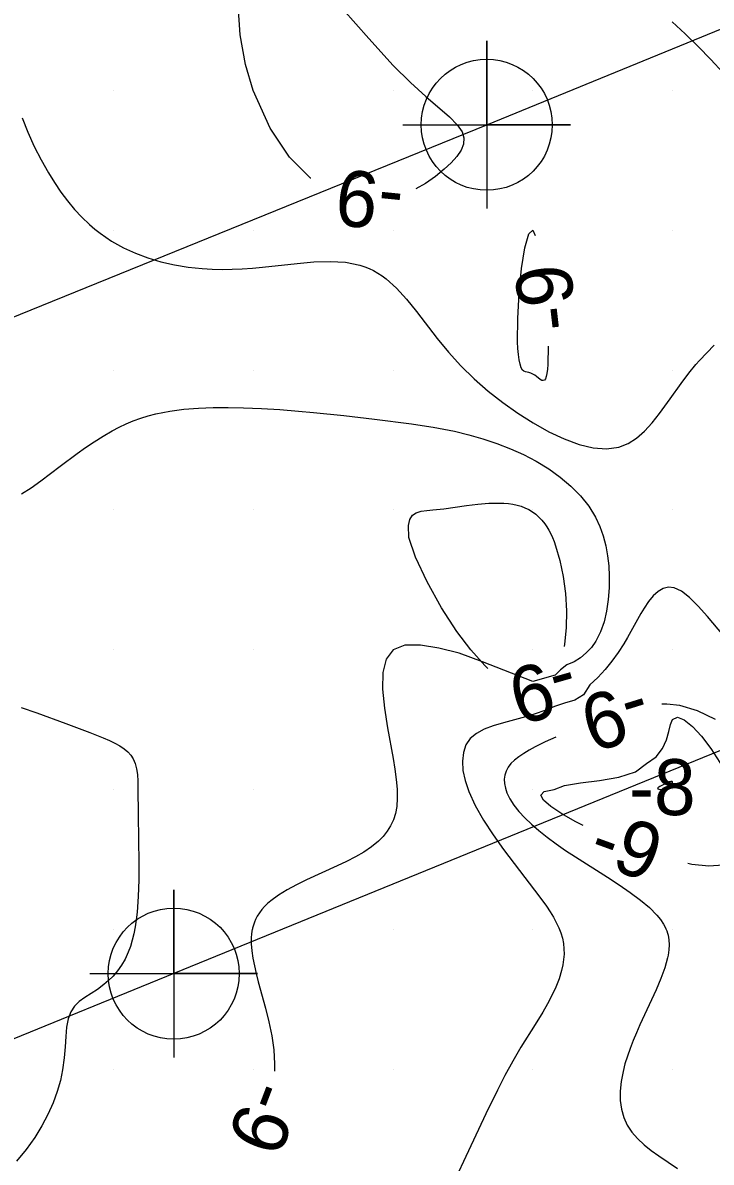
# Model space of a CAD drawing. Extents: x 2602990 to 2605851, y 618069 to 619180.
# Drawn here: x 2604406.76 to 2604431.38, y 618811.67 to 618852.42 of the extents above; entities that cross this region are included whole.
import ezdxf

# ---------------------------------------------------------------- set-up
doc = ezdxf.new("R2010")
doc.units = 0
for name, color, linetype in [('Default', 7, 'Continuous'), ('DTM Contours Minor', 7, 'Continuous'), ('DTM Contours Minor Text', 7, 'Continuous'), ('Exist DTM Scan Elevation Point', 7, 'Continuous'), ('Exist Structure Major Deck Tunnel Box Culvert', 7, 'Continuous'), ('Exist Structure Major Deck Tunnel Box Culvert Cogo Point CELL', 7, 'Continuous')]:
    doc.layers.add(name, color=color, linetype=linetype)

# ---------------------------------------------------------------- blocks, each defined once
blk = doc.blocks.new('POINT_DISPLAY')
at = {"layer": 'Default'}
blk.add_line((0, 0), (0, 0), dxfattribs=at)
blk = doc.blocks.new('EXIST STRUCTURE MAJOR DECK TUNNEL BOX CULVERT COGO POINT')
at = {"layer": 'Exist Structure Major Deck Tunnel Box Culvert Cogo Point CELL'}
blk.add_lwpolyline([(-0.06, 0), (0.06, 0), (0, 0), (0, 0.06), (0, -0.06)], dxfattribs=at)
blk.add_circle((0, 0), 0.04688, dxfattribs=at)

msp = doc.modelspace()

# ---------------------------------------------------------------- linework, layer by layer
at = {"layer": 'DTM Contours Minor'}
for points in [[(2604417.058, 618846.858), (2604417.043, 618846.867), (2604416.294, 618847.612), (2604415.603, 618848.647), (2604415, 618850), (2604414.72, 618850.925), (2604414.537, 618851.984), (2604414.463, 618853.049), (2604414.509, 618853.992), (2604414.684, 618854.685), (2604415, 618855)], [(2604415, 618855), (2604415.632, 618855.09), (2604416.41, 618854.673), (2604417.285, 618853.898), (2604418.208, 618852.911), (2604419.129, 618851.862), (2604420, 618850.897), (2604420.619, 618850.28), (2604421.168, 618849.783), (2604422.017, 618849.053), (2604422.299, 618848.772), (2604422.475, 618848.516), (2604422.536, 618848.3), (2604422.52, 618848.084), (2604422.434, 618847.865), (2604422.286, 618847.643), (2604422.083, 618847.416), (2604421.833, 618847.182), (2604421.518, 618846.927), (2604421.161, 618846.678), (2604420.81, 618846.479)], [(2604429.98, 618852.458), (2604430.449, 618852.023), (2604430.909, 618851.57), (2604431.362, 618851.104), (2604431.807, 618850.629)], [(2604406.74, 618849.023), (2604406.943, 618848.503), (2604407.167, 618848.001), (2604407.41, 618847.519), (2604407.671, 618847.058), (2604407.891, 618846.704), (2604408.12, 618846.368), (2604408.36, 618846.048), (2604408.61, 618845.748), (2604408.872, 618845.466), (2604409.146, 618845.205), (2604409.333, 618845.045), (2604409.526, 618844.893), (2604409.725, 618844.75), (2604409.93, 618844.616), (2604410.142, 618844.491), (2604410.36, 618844.374), (2604410.786, 618844.177), (2604411.234, 618844.009), (2604411.7, 618843.871), (2604412.182, 618843.761), (2604412.676, 618843.68), (2604413.179, 618843.628), (2604413.532, 618843.609), (2604413.888, 618843.602), (2604414.246, 618843.607), (2604414.606, 618843.622), (2604414.968, 618843.646), (2604415.332, 618843.678), (2604416.569, 618843.814), (2604417.172, 618843.867), (2604417.754, 618843.886), (2604418.305, 618843.854), (2604418.818, 618843.753), (2604418.986, 618843.698), (2604419.149, 618843.633), (2604419.307, 618843.558), (2604419.461, 618843.471), (2604419.61, 618843.375), (2604419.755, 618843.267), (2604420.128, 618842.931), (2604420.486, 618842.535), (2604420.839, 618842.093), (2604421.575, 618841.131), (2604421.979, 618840.642), (2604422.425, 618840.157), (2604422.904, 618839.692), (2604423.408, 618839.25), (2604423.931, 618838.836), (2604424.467, 618838.454), (2604425.008, 618838.109), (2604425.568, 618837.796), (2604426.119, 618837.537), (2604426.653, 618837.343), (2604427.162, 618837.224), (2604427.639, 618837.189), (2604428.074, 618837.248), (2604428.406, 618837.376), (2604428.71, 618837.569), (2604428.994, 618837.817), (2604429.264, 618838.111), (2604429.526, 618838.443), (2604429.912, 618838.977), (2604430.302, 618839.519), (2604430.586, 618839.891), (2604430.834, 618840.194), (2604430.965, 618840.346), (2604431.486, 618840.894)], [(2604425, 618839.851), (2604424.93, 618839.893), (2604424.862, 618839.914), (2604424.736, 618839.934), (2604424.68, 618839.956), (2604424.63, 618840), (2604424.582, 618840.085), (2604424.543, 618840.208), (2604424.511, 618840.365), (2604424.486, 618840.553), (2604424.469, 618840.767), (2604424.457, 618841.005), (2604424.46, 618841.84), (2604424.511, 618842.753), (2604424.599, 618843.635), (2604424.717, 618844.376), (2604424.853, 618844.868), (2604425, 618845), (2604425.087, 618844.817)], [(2604425.55, 618840.86), (2604425.541, 618840.201), (2604425.527, 618840.027), (2604425.507, 618839.881), (2604425.482, 618839.765), (2604425.451, 618839.683), (2604425.414, 618839.637), (2604425.37, 618839.63), (2604425.319, 618839.629), (2604425.261, 618839.662), (2604425.134, 618839.773), (2604425.067, 618839.823), (2604425, 618839.851)], [(2604406.714, 618835.573), (2604407.055, 618835.794), (2604407.4, 618836.037), (2604408.099, 618836.561), (2604408.7, 618837.011), (2604409.006, 618837.23), (2604409.315, 618837.44), (2604409.63, 618837.639), (2604409.951, 618837.824), (2604410.2, 618837.954), (2604410.453, 618838.073), (2604410.711, 618838.181), (2604410.975, 618838.278), (2604411.244, 618838.363), (2604411.52, 618838.437), (2604412.011, 618838.536), (2604412.519, 618838.603), (2604413.04, 618838.643), (2604413.571, 618838.661), (2604414.108, 618838.662), (2604414.649, 618838.649), (2604415.301, 618838.623), (2604415.956, 618838.585), (2604416.616, 618838.535), (2604417.154, 618838.488), (2604418.24, 618838.376), (2604419.332, 618838.248), (2604420.656, 618838.08), (2604421.044, 618838.024), (2604421.432, 618837.962), (2604421.818, 618837.892), (2604422.204, 618837.812), (2604422.713, 618837.689), (2604423.218, 618837.544), (2604423.715, 618837.378), (2604424.2, 618837.189), (2604424.67, 618836.977), (2604425.122, 618836.741), (2604425.567, 618836.469), (2604425.983, 618836.171), (2604426.365, 618835.848), (2604426.705, 618835.501), (2604427, 618835.13), (2604427.244, 618834.736), (2604427.397, 618834.408), (2604427.518, 618834.068), (2604427.609, 618833.719), (2604427.673, 618833.362), (2604427.713, 618832.999), (2604427.732, 618832.633), (2604427.729, 618832.209), (2604427.7, 618831.791), (2604427.64, 618831.384), (2604427.547, 618830.997), (2604427.418, 618830.636), (2604427.25, 618830.307), (2604427.094, 618830.083), (2604426.914, 618829.884), (2604426.708, 618829.712), (2604426.476, 618829.568), (2604426.218, 618829.454), (2604425.994, 618829.282), (2604425.803, 618829.088), (2604425.001, 618828.859), (2604423.205, 618829.565), (2604422.369, 618829.871), (2604421.642, 618830.052), (2604420.98, 618830.163), (2604420.42, 618830.161), (2604420, 618830), (2604419.751, 618829.666), (2604419.636, 618829.181), (2604419.627, 618828.584), (2604419.693, 618827.915), (2604419.805, 618827.212), (2604420.005, 618826.112), (2604420.068, 618825.728), (2604420.116, 618825.362), (2604420.146, 618825.018), (2604420.153, 618824.695), (2604420.132, 618824.396), (2604420.085, 618824.146), (2604420.012, 618823.915), (2604419.915, 618823.702), (2604419.793, 618823.506), (2604419.648, 618823.323), (2604419.481, 618823.154), (2604419.233, 618822.951), (2604418.955, 618822.764), (2604418.653, 618822.59), (2604418.331, 618822.426), (2604417.997, 618822.268), (2604416.907, 618821.772), (2604416.549, 618821.596), (2604416.212, 618821.414), (2604415.903, 618821.224), (2604415.629, 618821.023), (2604415.511, 618820.92), (2604415.403, 618820.814), (2604415.306, 618820.705), (2604415.22, 618820.592), (2604415.145, 618820.474), (2604415.082, 618820.352), (2604415.04, 618820.253), (2604415.005, 618820.152), (2604414.977, 618820.047), (2604414.955, 618819.939), (2604414.94, 618819.828), (2604414.931, 618819.713), (2604414.93, 618819.478), (2604414.95, 618819.23), (2604414.988, 618818.97), (2604415.041, 618818.699), (2604415.106, 618818.416), (2604415.181, 618818.124), (2604415.437, 618817.185), (2604415.56, 618816.694), (2604415.663, 618816.194), (2604415.736, 618815.691), (2604415.766, 618815.188), (2604415.756, 618814.932)], [(2604420.556, 618834.444), (2604420.597, 618834.661), (2604420.692, 618834.807), (2604420.833, 618834.899), (2604421.009, 618834.952), (2604421.211, 618834.98), (2604421.429, 618835), (2604421.818, 618835.044), (2604422.625, 618835.154), (2604423.028, 618835.204), (2604423.421, 618835.237), (2604423.797, 618835.246), (2604423.966, 618835.24), (2604424.129, 618835.225), (2604424.286, 618835.202), (2604424.437, 618835.17), (2604424.582, 618835.128), (2604424.72, 618835.075), (2604424.856, 618835.01), (2604424.984, 618834.933), (2604425.106, 618834.843), (2604425.22, 618834.741), (2604425.327, 618834.627), (2604425.427, 618834.499), (2604425.502, 618834.389), (2604425.573, 618834.27), (2604425.639, 618834.144), (2604425.702, 618834.009), (2604425.761, 618833.867), (2604425.816, 618833.717), (2604425.97, 618833.194), (2604426.087, 618832.617), (2604426.164, 618832.008), (2604426.2, 618831.388), (2604426.191, 618830.778), (2604426.135, 618830.201), (2604426.12, 618830.109)], [(2604423.395, 618829.333), (2604423.282, 618829.438), (2604422.778, 618830), (2604422.277, 618830.649), (2604421.735, 618831.497), (2604421.223, 618832.423), (2604420.809, 618833.304), (2604420.564, 618834.018), (2604420.556, 618834.444)], [(2604432.012, 618830.28), (2604431.251, 618831.185), (2604430.915, 618831.56), (2604430.605, 618831.866), (2604430.318, 618832.089), (2604430.054, 618832.214), (2604429.851, 618832.237), (2604429.66, 618832.192), (2604429.479, 618832.087), (2604429.305, 618831.929), (2604429.139, 618831.726), (2604428.977, 618831.486), (2604428.863, 618831.297), (2604428.387, 618830.44), (2604428.253, 618830.213), (2604428.051, 618829.899), (2604427.83, 618829.591), (2604427.589, 618829.292), (2604427.327, 618829.007), (2604427.044, 618828.742), (2604426.818, 618828.392), (2604426.503, 618828.195), (2604426.129, 618828.087), (2604425.771, 618827.964), (2604425.428, 618827.827), (2604425.082, 618827.707), (2604424.735, 618827.602), (2604423.946, 618827.39), (2604423.586, 618827.283), (2604423.262, 618827.16), (2604422.984, 618827.009), (2604422.762, 618826.821), (2604422.609, 618826.594), (2604422.515, 618826.326), (2604422.48, 618826.02), (2604422.502, 618825.683), (2604422.579, 618825.318), (2604422.71, 618824.931), (2604422.942, 618824.428), (2604423.237, 618823.907), (2604423.578, 618823.38), (2604423.947, 618822.858), (2604424.327, 618822.349), (2604425.25, 618821.153), (2604425.487, 618820.824), (2604425.619, 618820.626), (2604425.737, 618820.433), (2604425.841, 618820.243), (2604425.929, 618820.056), (2604426.001, 618819.871), (2604426.056, 618819.685), (2604426.093, 618819.495), (2604426.113, 618819.304), (2604426.116, 618819.112), (2604426.102, 618818.919), (2604426.073, 618818.725), (2604426.029, 618818.529), (2604425.939, 618818.233), (2604425.823, 618817.934), (2604425.685, 618817.636), (2604425.531, 618817.338), (2604425.364, 618817.044), (2604425.086, 618816.592), (2604424.573, 618815.785), (2604424.283, 618815.291), (2604424, 618814.769), (2604423.734, 618814.248), (2604423.322, 618813.4), (2604421.545, 618809.611)], [(2604406.705, 618827.928), (2604407.262, 618827.738), (2604408.3, 618827.358), (2604409.151, 618827.039), (2604409.638, 618826.844), (2604409.854, 618826.75), (2604410.049, 618826.655), (2604410.225, 618826.559), (2604410.379, 618826.458), (2604410.511, 618826.348), (2604410.622, 618826.228), (2604410.71, 618826.095), (2604410.781, 618825.928), (2604410.829, 618825.741), (2604410.858, 618825.532), (2604410.872, 618825.301), (2604410.877, 618825.046), (2604410.878, 618824.085), (2604410.906, 618822.37), (2604410.904, 618821.767), (2604410.885, 618821.175), (2604410.844, 618820.611), (2604410.813, 618820.342), (2604410.774, 618820.085), (2604410.727, 618819.84), (2604410.67, 618819.607), (2604410.604, 618819.387), (2604410.527, 618819.18), (2604410.414, 618818.936), (2604410.285, 618818.714), (2604410.143, 618818.512), (2604409.989, 618818.33), (2604409.827, 618818.167), (2604409.657, 618818.022), (2604409.426, 618817.854), (2604408.976, 618817.562), (2604408.776, 618817.414), (2604408.605, 618817.249), (2604408.472, 618817.055), (2604408.378, 618816.801), (2604408.323, 618816.504), (2604408.293, 618816.169), (2604408.27, 618815.799), (2604408.238, 618815.401), (2604408.182, 618814.979), (2604408.1, 618814.593), (2604407.987, 618814.196), (2604407.839, 618813.79), (2604407.657, 618813.38), (2604407.439, 618812.969), (2604407.185, 618812.561), (2604406.875, 618812.132), (2604406.532, 618811.708)], [(2604431.534, 618827.504), (2604430.893, 618827.816), (2604430.255, 618828.006), (2604429.799, 618828.057), (2604429.613, 618828.052)], [(2604429.068, 618825.932), (2604429.417, 618826.173), (2604429.643, 618826.464), (2604429.781, 618826.773), (2604429.863, 618827.07), (2604429.925, 618827.322), (2604430, 618827.5), (2604430.171, 618827.583), (2604430.414, 618827.491), (2604430.707, 618827.255), (2604431.031, 618826.903), (2604431.366, 618826.464), (2604431.69, 618825.969), (2604432.033, 618825.351), (2604432.316, 618824.724), (2604432.521, 618824.115), (2604432.631, 618823.553), (2604432.628, 618823.067), (2604432.492, 618822.684), (2604432.215, 618822.428), (2604431.809, 618822.291), (2604431.293, 618822.26), (2604430.685, 618822.323), (2604430.548, 618822.352)], [(2604425.828, 618826.878), (2604425.824, 618826.876), (2604425.441, 618826.7), (2604425.089, 618826.525), (2604424.872, 618826.409), (2604424.675, 618826.293), (2604424.498, 618826.175), (2604424.345, 618826.054), (2604424.217, 618825.928), (2604424.115, 618825.796), (2604424.043, 618825.66), (2604423.997, 618825.517), (2604423.978, 618825.367), (2604423.984, 618825.21), (2604424.017, 618825.048), (2604424.075, 618824.88), (2604424.182, 618824.665), (2604424.326, 618824.445), (2604424.504, 618824.219), (2604424.713, 618823.991), (2604424.951, 618823.762), (2604425.215, 618823.532), (2604425.515, 618823.294), (2604425.836, 618823.059), (2604426.173, 618822.825), (2604426.522, 618822.593), (2604427.669, 618821.861), (2604428.089, 618821.589), (2604428.485, 618821.318), (2604428.85, 618821.048), (2604429.171, 618820.778), (2604429.44, 618820.507), (2604429.569, 618820.348), (2604429.677, 618820.187), (2604429.722, 618820.105), (2604429.761, 618820.023), (2604429.793, 618819.946), (2604429.82, 618819.867), (2604429.841, 618819.787), (2604429.87, 618819.624), (2604429.88, 618819.451), (2604429.87, 618819.267), (2604429.842, 618819.076), (2604429.821, 618818.977), (2604429.72, 618818.618), (2604429.58, 618818.237), (2604429.412, 618817.839), (2604428.832, 618816.586), (2604428.707, 618816.303), (2604428.589, 618816.021), (2604428.479, 618815.74), (2604428.381, 618815.462), (2604428.296, 618815.187), (2604428.226, 618814.916), (2604428.16, 618814.56), (2604428.127, 618814.216), (2604428.129, 618813.885), (2604428.169, 618813.571), (2604428.25, 618813.275), (2604428.373, 618812.999), (2604428.539, 618812.747), (2604428.743, 618812.515), (2604428.977, 618812.299), (2604429.235, 618812.095), (2604429.508, 618811.9), (2604430.18, 618811.447)], [(2604426.799, 618823.714), (2604426.52, 618823.857), (2604426.033, 618824.13), (2604425.641, 618824.388), (2604425.381, 618824.616), (2604425.291, 618824.803), (2604425.408, 618824.935), (2604425.769, 618825), (2604426.132, 618825.143), (2604426.705, 618825.237), (2604427.386, 618825.323), (2604428.074, 618825.441), (2604428.668, 618825.631), (2604429.068, 618825.932)], [(2604429.915, 618825.085), (2604429.944, 618825.107), (2604429.965, 618825.132), (2604429.991, 618825.182), (2604430, 618825.227), (2604429.999, 618825.252), (2604429.994, 618825.27), (2604429.985, 618825.282), (2604429.972, 618825.29), (2604429.935, 618825.292), (2604429.877, 618825.276), (2604429.728, 618825.209), (2604429.543, 618825.107), (2604429.477, 618825.057), (2604429.466, 618825.039), (2604429.465, 618825.032), (2604429.47, 618825.023), (2604429.502, 618825.009), (2604429.615, 618825), (2604429.772, 618825.026), (2604429.827, 618825.041), (2604429.876, 618825.06), (2604429.915, 618825.085)]]:
    msp.add_lwpolyline(points, dxfattribs=at)
at = {"layer": 'Exist Structure Major Deck Tunnel Box Culvert'}
for p, q in [((2604423.351, 618848.773), (2604456.445, 618862.332)), ((2604423.351, 618848.773), (2604456.445, 618862.332)), ((2604386.284, 618833.728), (2604423.351, 618848.773)), ((2604386.284, 618833.728), (2604423.351, 618848.773)), ((2604446.371, 618832.387), (2604412.154, 618818.415)), ((2604446.371, 618832.387), (2604412.154, 618818.415)), ((2604412.154, 618818.415), (2604377.387, 618804.262)), ((2604412.154, 618818.415), (2604377.387, 618804.262))]:
    msp.add_line(p, q, dxfattribs=at)

# ---------------------------------------------------------------- block references
at = {"layer": 'Exist DTM Scan Elevation Point', "xscale": 1.3123333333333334, "yscale": 1.3123333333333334}
for p in [(2604410, 618850), (2604415, 618850), (2604420, 618850), (2604425, 618850), (2604430, 618850), (2604410, 618845), (2604415, 618845), (2604420, 618845), (2604425, 618845), (2604430, 618845), (2604410, 618840), (2604415, 618840), (2604420, 618840), (2604425, 618840), (2604430, 618840), (2604410, 618835), (2604415, 618835), (2604420, 618835), (2604425, 618835), (2604430, 618835), (2604410, 618830), (2604415, 618830), (2604420, 618830), (2604425, 618830), (2604430, 618830), (2604410, 618825), (2604415, 618825), (2604420, 618825), (2604425, 618825), (2604430, 618825), (2604410, 618820), (2604415, 618820), (2604420, 618820), (2604425, 618820), (2604430, 618820), (2604410, 618815), (2604415, 618815), (2604420, 618815), (2604425, 618815), (2604430, 618815)]:
    msp.add_blockref('POINT_DISPLAY', p, dxfattribs=at)
at = {"layer": 'Exist Structure Major Deck Tunnel Box Culvert Cogo Point CELL', "xscale": 50, "yscale": 50}
for p in [(2604423.351, 618848.773), (2604412.154, 618818.415)]:
    msp.add_blockref('EXIST STRUCTURE MAJOR DECK TUNNEL BOX CULVERT COGO POINT', p, dxfattribs=at)

# ---------------------------------------------------------------- texts
at = {"layer": 'DTM Contours Minor Text'}
for rotation, p in [(174.2438, (2604420.445, 618846.951)), (96.6651, (2604426.599, 618841.509)), (195.9017, (2604426.268, 618829.862)), (197.2353, (2604428.821, 618828.926)), (340.0332, (2604426.905, 618822.475)), (249.113, (2604414.897, 618814.727))]:
    msp.add_text('-9', height=2, rotation=rotation, dxfattribs=at).set_placement(p)
msp.add_text('-8', height=2, dxfattribs=at).set_placement((2604428.443, 618824.085))

doc.saveas('drawing.dxf')
